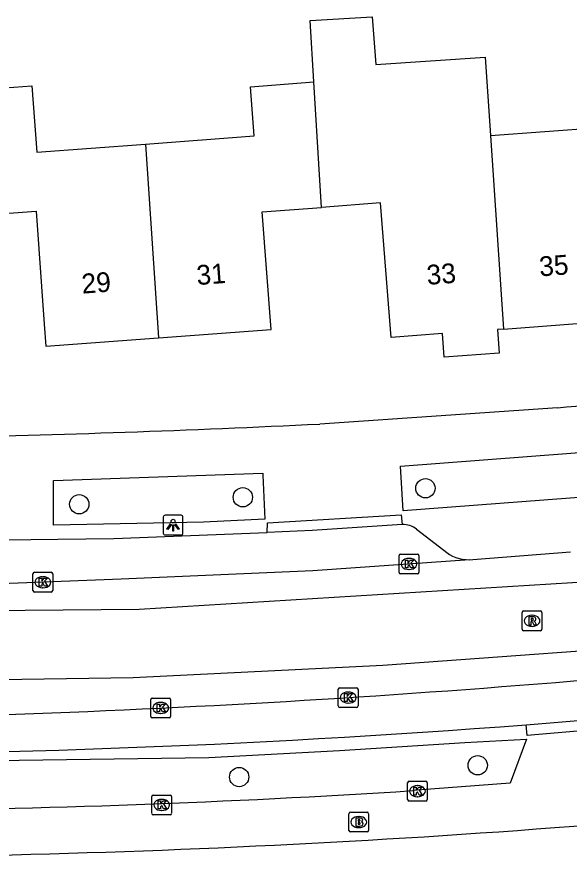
# Model space of a CAD drawing. Extents: x 163427 to 164190, y 380331 to 381641.
# Drawn here: x 163730.15 to 163758.15, y 380906.18 to 380948.73 of the extents above; entities that cross this region are included whole.
import ezdxf

# ---------------------------------------------------------------- set-up
doc = ezdxf.new("R2010")
doc.units = 0
for name, color, linetype in [('IMGEO_Boom', 7, 'Continuous'), ('IMGEO_Brandkraan', 7, 'Continuous'), ('IMGEO_Fietspad_gesloten', 7, 'Continuous'), ('IMGEO_Kolk', 7, 'Continuous'), ('IMGEO_Lichtpunt', 7, 'Continuous'), ('IMGEO_Pand', 7, 'Continuous'), ('IMGEO_Pand_nummerreeks', 7, 'Continuous'), ('IMGEO_Rijbaan_lokaal_gesloten', 7, 'Continuous'), ('IMGEO_Rioolput', 7, 'Continuous'), ('IMGEO_Voetpad_open', 7, 'Continuous')]:
    doc.layers.add(name, color=color, linetype=linetype)

msp = doc.modelspace()

# ---------------------------------------------------------------- linework, layer by layer
at = {"layer": 'IMGEO_Boom'}
for centre in [(163750.86, 380924.862), (163741.603, 380924.403), (163733.311, 380924.051), (163753.51, 380910.833), (163741.418, 380910.239)]:
    msp.add_circle(centre, 0.489, dxfattribs=at)
at = {"layer": 'IMGEO_Brandkraan'}
for p, q in [((163746.98, 380907.531), (163746.98, 380908.383)), ((163747.055, 380908.457), (163747.907, 380908.457)), ((163747.468, 380908.237), (163747.493, 380908.237)), ((163747.981, 380908.383), (163747.981, 380907.531)), ((163747.907, 380907.457), (163747.055, 380907.457)), ((163747.491, 380907.677), (163747.466, 380907.677))]:
    msp.add_line(p, q, dxfattribs=at)
for points in [[(163746.98, 380907.531), (163746.98, 380908.383)], [(163747.055, 380908.457), (163747.907, 380908.457)], [(163747.328, 380908.157), (163747.328, 380907.757), (163747.541, 380907.757)], [(163747.559, 380908.157), (163747.328, 380908.157)], [(163747.981, 380908.383), (163747.981, 380907.531)], [(163747.507, 380908.076), (163747.453, 380908.076), (163747.453, 380908)], [(163747.453, 380908), (163747.506, 380908)], [(163747.515, 380907.924), (163747.453, 380907.924), (163747.453, 380907.843)], [(163747.453, 380907.843), (163747.515, 380907.843)], [(163747.907, 380907.457), (163747.055, 380907.457)]]:
    msp.add_lwpolyline(points, dxfattribs=at)
for centre, radius, start, end in [((163747.057, 380908.381), 0.0765, 91.552, 178.448), ((163747.057, 380908.381), 0.0765, 91.552, 178.448), ((163747.563, 380908.012), 0.145, 59.4692, 91.5367), ((163747.588, 380908.059), 0.0922, 285.5137, 58.1501), ((163747.905, 380908.381), 0.0765, 1.552, 88.448), ((163747.905, 380908.381), 0.0765, 1.552, 88.448), ((163747.508, 380908.038), 0.0379, 267.8285, 90.9355), ((163747.516, 380907.883), 0.0404, 269.8759, 90.5077), ((163747.547, 380908.008), 0.251, 268.6676, 293.5347), ((163747.593, 380907.867), 0.105, 301.3115, 78.989), ((163747.057, 380907.533), 0.0765, 181.552, 268.448), ((163747.057, 380907.533), 0.0765, 181.552, 268.448), ((163747.905, 380907.533), 0.0765, 271.552, 358.448), ((163747.905, 380907.533), 0.0765, 271.552, 358.448)]:
    msp.add_arc(centre, radius, start, end, dxfattribs=at)
for centre, major_axis, ratio, start_param, end_param in [((163747.467, 380907.957), (-0.387, 0.002), 0.722429, 4.712389, 7.853982), ((163747.492, 380907.957), (-0.39, 0.002), 0.717154, 1.570796, 4.712389)]:
    msp.add_ellipse(centre, major_axis=major_axis, ratio=ratio, start_param=start_param, end_param=end_param, dxfattribs=at)
at = {"layer": 'IMGEO_Fietspad_gesloten'}
msp.add_arc((163708.45, 381513.774), 600.744, 270.49653, 276.074916, dxfattribs=at)
at = {"layer": 'IMGEO_Kolk'}
for p, q in [((163749.527, 380920.601), (163749.527, 380921.453)), ((163749.602, 380921.527), (163750.454, 380921.527)), ((163750.528, 380921.453), (163750.528, 380920.601)), ((163750.015, 380921.307), (163750.04, 380921.307)), ((163730.964, 380919.678), (163730.964, 380920.53)), ((163731.039, 380920.604), (163731.891, 380920.604)), ((163731.965, 380920.53), (163731.965, 380919.678)), ((163750.454, 380920.527), (163749.602, 380920.527)), ((163750.038, 380920.747), (163750.013, 380920.747)), ((163731.452, 380920.384), (163731.477, 380920.384)), ((163731.475, 380919.824), (163731.45, 380919.824)), ((163731.891, 380919.604), (163731.039, 380919.604)), ((163746.444, 380913.836), (163746.444, 380914.688)), ((163746.519, 380914.762), (163747.371, 380914.762)), ((163746.932, 380914.542), (163746.957, 380914.542)), ((163747.445, 380914.688), (163747.445, 380913.836)), ((163736.94, 380913.309), (163736.94, 380914.161)), ((163737.015, 380914.235), (163737.867, 380914.235)), ((163737.941, 380914.161), (163737.941, 380913.309)), ((163737.428, 380914.015), (163737.453, 380914.015)), ((163747.371, 380913.762), (163746.519, 380913.762)), ((163746.955, 380913.982), (163746.93, 380913.982)), ((163737.867, 380913.235), (163737.015, 380913.235)), ((163737.451, 380913.455), (163737.426, 380913.455)), ((163749.954, 380909.097), (163749.954, 380909.949)), ((163750.029, 380910.023), (163750.881, 380910.023)), ((163750.955, 380909.949), (163750.955, 380909.097)), ((163750.442, 380909.803), (163750.467, 380909.803)), ((163736.99, 380908.4), (163736.99, 380909.252)), ((163737.065, 380909.326), (163737.917, 380909.326)), ((163737.478, 380909.106), (163737.503, 380909.106)), ((163737.991, 380909.252), (163737.991, 380908.4)), ((163750.881, 380909.023), (163750.029, 380909.023)), ((163750.465, 380909.243), (163750.44, 380909.243)), ((163737.501, 380908.546), (163737.476, 380908.546)), ((163737.917, 380908.326), (163737.065, 380908.326))]:
    msp.add_line(p, q, dxfattribs=at)
for points in [[(163749.527, 380920.601), (163749.527, 380921.453)], [(163749.602, 380921.527), (163750.454, 380921.527)], [(163750.528, 380921.453), (163750.528, 380920.601)], [(163749.848, 380921.227), (163749.971, 380921.227), (163749.971, 380921.076), (163750.101, 380921.227), (163750.265, 380921.227), (163750.119, 380921.076), (163750.272, 380920.827), (163750.12, 380920.827), (163750.035, 380920.991), (163749.971, 380920.924), (163749.971, 380920.827), (163749.848, 380920.827), (163749.848, 380921.227)], [(163730.964, 380919.678), (163730.964, 380920.53)], [(163731.039, 380920.604), (163731.891, 380920.604)], [(163731.965, 380920.53), (163731.965, 380919.678)], [(163750.454, 380920.527), (163749.602, 380920.527)], [(163731.285, 380920.304), (163731.408, 380920.304), (163731.408, 380920.153), (163731.538, 380920.304), (163731.702, 380920.304), (163731.556, 380920.153), (163731.709, 380919.904), (163731.557, 380919.904), (163731.472, 380920.068), (163731.408, 380920.001), (163731.408, 380919.904), (163731.285, 380919.904), (163731.285, 380920.304)], [(163731.891, 380919.604), (163731.039, 380919.604)], [(163746.444, 380913.836), (163746.444, 380914.688)], [(163746.519, 380914.762), (163747.371, 380914.762)], [(163747.445, 380914.688), (163747.445, 380913.836)], [(163736.94, 380913.309), (163736.94, 380914.161)], [(163737.015, 380914.235), (163737.867, 380914.235)], [(163737.941, 380914.161), (163737.941, 380913.309)], [(163746.765, 380914.462), (163746.888, 380914.462), (163746.888, 380914.311), (163747.018, 380914.462), (163747.182, 380914.462), (163747.036, 380914.311), (163747.189, 380914.062), (163747.037, 380914.062), (163746.952, 380914.226), (163746.888, 380914.159), (163746.888, 380914.062), (163746.765, 380914.062), (163746.765, 380914.462)], [(163737.261, 380913.935), (163737.384, 380913.935), (163737.384, 380913.784), (163737.514, 380913.935), (163737.678, 380913.935), (163737.532, 380913.784), (163737.685, 380913.535), (163737.533, 380913.535), (163737.448, 380913.699), (163737.384, 380913.632), (163737.384, 380913.535), (163737.261, 380913.535), (163737.261, 380913.935)], [(163747.371, 380913.762), (163746.519, 380913.762)], [(163737.867, 380913.235), (163737.015, 380913.235)], [(163749.954, 380909.097), (163749.954, 380909.949)], [(163750.029, 380910.023), (163750.881, 380910.023)], [(163750.955, 380909.949), (163750.955, 380909.097)], [(163750.275, 380909.723), (163750.398, 380909.723), (163750.398, 380909.572), (163750.528, 380909.723), (163750.692, 380909.723), (163750.546, 380909.572), (163750.699, 380909.323), (163750.547, 380909.323), (163750.462, 380909.487), (163750.398, 380909.42), (163750.398, 380909.323), (163750.275, 380909.323), (163750.275, 380909.723)], [(163736.99, 380908.4), (163736.99, 380909.252)], [(163737.065, 380909.326), (163737.917, 380909.326)], [(163737.311, 380909.026), (163737.434, 380909.026), (163737.434, 380908.875), (163737.564, 380909.026), (163737.728, 380909.026), (163737.582, 380908.875), (163737.735, 380908.626), (163737.583, 380908.626), (163737.498, 380908.79), (163737.434, 380908.723), (163737.434, 380908.626), (163737.311, 380908.626), (163737.311, 380909.026)], [(163737.991, 380909.252), (163737.991, 380908.4)], [(163750.881, 380909.023), (163750.029, 380909.023)], [(163737.917, 380908.326), (163737.065, 380908.326)]]:
    msp.add_lwpolyline(points, dxfattribs=at)
for centre, start, end in [((163749.604, 380921.451), 91.552, 178.448), ((163749.604, 380921.451), 91.552, 178.448), ((163750.452, 380921.451), 1.552, 88.448), ((163750.452, 380921.451), 1.552, 88.448), ((163731.041, 380920.528), 91.552, 178.448), ((163731.041, 380920.528), 91.552, 178.448), ((163731.889, 380920.528), 1.552, 88.448), ((163731.889, 380920.528), 1.552, 88.448), ((163749.604, 380920.603), 181.552, 268.448), ((163749.604, 380920.603), 181.552, 268.448), ((163750.452, 380920.603), 271.552, 358.448), ((163750.452, 380920.603), 271.552, 358.448), ((163731.041, 380919.68), 181.552, 268.448), ((163731.041, 380919.68), 181.552, 268.448), ((163731.889, 380919.68), 271.552, 358.448), ((163731.889, 380919.68), 271.552, 358.448), ((163746.521, 380914.686), 91.552, 178.448), ((163746.521, 380914.686), 91.552, 178.448), ((163747.369, 380914.686), 1.552, 88.448), ((163747.369, 380914.686), 1.552, 88.448), ((163737.017, 380914.159), 91.552, 178.448), ((163737.017, 380914.159), 91.552, 178.448), ((163737.865, 380914.159), 1.552, 88.448), ((163737.865, 380914.159), 1.552, 88.448), ((163746.521, 380913.838), 181.552, 268.448), ((163746.521, 380913.838), 181.552, 268.448), ((163747.369, 380913.838), 271.552, 358.448), ((163747.369, 380913.838), 271.552, 358.448), ((163737.017, 380913.311), 181.552, 268.448), ((163737.017, 380913.311), 181.552, 268.448), ((163737.865, 380913.311), 271.552, 358.448), ((163737.865, 380913.311), 271.552, 358.448), ((163750.031, 380909.947), 91.552, 178.448), ((163750.031, 380909.947), 91.552, 178.448), ((163750.879, 380909.947), 1.552, 88.448), ((163750.879, 380909.947), 1.552, 88.448), ((163737.067, 380909.25), 91.552, 178.448), ((163737.067, 380909.25), 91.552, 178.448), ((163737.915, 380909.25), 1.552, 88.448), ((163737.915, 380909.25), 1.552, 88.448), ((163750.031, 380909.099), 181.552, 268.448), ((163750.031, 380909.099), 181.552, 268.448), ((163750.879, 380909.099), 271.552, 358.448), ((163750.879, 380909.099), 271.552, 358.448), ((163737.067, 380908.402), 181.552, 268.448), ((163737.067, 380908.402), 181.552, 268.448), ((163737.915, 380908.402), 271.552, 358.448), ((163737.915, 380908.402), 271.552, 358.448)]:
    msp.add_arc(centre, 0.0765, start, end, dxfattribs=at)
for centre, major_axis, ratio, start_param, end_param in [((163750.014, 380921.027), (-0.387, 0.002), 0.722429, 4.712389, 7.853982), ((163750.039, 380921.027), (-0.39, 0.002), 0.717154, 1.570796, 4.712389), ((163731.451, 380920.104), (-0.387, 0.002), 0.722429, 4.712389, 7.853982), ((163731.476, 380920.104), (-0.39, 0.002), 0.717154, 1.570796, 4.712389), ((163746.931, 380914.262), (-0.387, 0.002), 0.722429, 4.712389, 7.853982), ((163746.956, 380914.262), (-0.39, 0.002), 0.717154, 1.570796, 4.712389), ((163737.427, 380913.735), (-0.387, 0.002), 0.722429, 4.712389, 7.853982), ((163737.452, 380913.735), (-0.39, 0.002), 0.717154, 1.570796, 4.712389), ((163750.441, 380909.523), (-0.387, 0.002), 0.722429, 4.712389, 7.853982), ((163750.466, 380909.523), (-0.39, 0.002), 0.717154, 1.570796, 4.712389), ((163737.477, 380908.826), (-0.387, 0.002), 0.722429, 4.712389, 7.853982), ((163737.502, 380908.826), (-0.39, 0.002), 0.717154, 1.570796, 4.712389)]:
    msp.add_ellipse(centre, major_axis=major_axis, ratio=ratio, start_param=start_param, end_param=end_param, dxfattribs=at)
at = {"layer": 'IMGEO_Lichtpunt'}
for p, q in [((163738.474, 380923.492), (163737.666, 380923.492)), ((163738.474, 380923.492), (163737.666, 380923.492)), ((163737.572, 380923.397), (163737.572, 380922.59)), ((163737.572, 380923.397), (163737.572, 380922.59)), ((163738.568, 380922.59), (163738.568, 380923.397)), ((163738.568, 380922.59), (163738.568, 380923.397)), ((163737.666, 380922.496), (163738.474, 380922.496)), ((163737.666, 380922.496), (163738.474, 380922.496))]:
    msp.add_line(p, q, dxfattribs=at)
for points in [[(163737.946, 380923.061), (163737.985, 380923.033), (163737.797, 380922.771), (163737.759, 380922.798), (163737.946, 380923.061)], [(163738.048, 380923.013), (163738.095, 380923.013), (163738.095, 380922.691), (163738.048, 380922.691), (163738.048, 380923.013)], [(163738.158, 380923.033), (163738.196, 380923.06), (163738.383, 380922.798), (163738.344, 380922.77), (163738.158, 380923.033)]]:
    msp.add_lwpolyline(points, dxfattribs=at)
msp.add_circle((163738.071, 380923.195), 0.0994, dxfattribs=at)
for centre, start, end in [((163737.666, 380923.397), 90, 180), ((163737.666, 380923.397), 90, 180), ((163738.474, 380923.397), 0, 90), ((163738.474, 380923.397), 0, 90), ((163737.666, 380922.59), 180, 270), ((163737.666, 380922.59), 180, 270), ((163738.474, 380922.59), 270, 0), ((163738.474, 380922.59), 270, 360)]:
    msp.add_arc(centre, 0.0946, start, end, dxfattribs=at)
at = {"layer": 'IMGEO_Pand'}
for points in [[(163745.209, 380945.434), (163745.025, 380948.549), (163748.167, 380948.735), (163748.347, 380946.313), (163753.885, 380946.689), (163754.154, 380942.724)], [(163754.154, 380942.724), (163759.673, 380943.133), (163759.423, 380946.496), (163762.624, 380946.733)], [(163727.704, 380945.01), (163730.915, 380945.248), (163731.164, 380941.884), (163736.674, 380942.292)], [(163736.674, 380942.292), (163742.183, 380942.7), (163741.998, 380945.196), (163745.209, 380945.434)], [(163745.585, 380939.087), (163745.209, 380945.434)], [(163754.154, 380942.724), (163754.819, 380932.921)], [(163736.674, 380942.292), (163737.335, 380932.476)], [(163754.819, 380932.921), (163760.527, 380933.348), (163760.007, 380940.192), (163763.028, 380940.422)], [(163754.819, 380932.921), (163754.51, 380932.898), (163754.599, 380931.702), (163751.807, 380931.493), (163751.718, 380932.69), (163749.115, 380932.495), (163748.585, 380939.32), (163745.585, 380939.087)], [(163728.115, 380938.671), (163731.127, 380938.889), (163731.541, 380933.174), (163731.622, 380932.049), (163737.335, 380932.476)], [(163737.335, 380932.476), (163743.046, 380932.902), (163742.584, 380938.854), (163745.585, 380939.087)]]:
    msp.add_lwpolyline(points, dxfattribs=at)
at = {"layer": 'IMGEO_Rijbaan_lokaal_gesloten'}
for points in [[(163868.839, 380925.415), (163864.416, 380926.273), (163861.674, 380926.755), (163860.332, 380926.988), (163857.627, 380927.192), (163854.666, 380927.243), (163850.072, 380927.013), (163838.639, 380925.686), (163814.648, 380922.928), (163796.579, 380920.681), (163765.443, 380917.107), (163748.701, 380915.881), (163736.043, 380915.269), (163715.728, 380914.962), (163682.084, 380914.454)], [(163681.983, 380918.123), (163693.971, 380918.37), (163736.348, 380918.742), (163760.51, 380920.229), (163795.266, 380924.289), (163797.781, 380924.606), (163797.614, 380926.005)], [(163753.097, 380921.245), (163753.264, 380921.257), (163758.22, 380921.639)], [(163753.097, 380921.245), (163745.157, 380920.677), (163735.429, 380920.259), (163725.418, 380919.865), (163682.402, 380919.644)]]:
    msp.add_lwpolyline(points, dxfattribs=at)
at = {"layer": 'IMGEO_Rioolput'}
for p, q in [((163755.763, 380917.723), (163755.763, 380918.575)), ((163755.838, 380918.649), (163756.69, 380918.649)), ((163756.251, 380918.429), (163756.276, 380918.429)), ((163756.764, 380918.575), (163756.764, 380917.723)), ((163756.69, 380917.649), (163755.838, 380917.649)), ((163756.274, 380917.869), (163756.249, 380917.869))]:
    msp.add_line(p, q, dxfattribs=at)
for points in [[(163755.763, 380917.723), (163755.763, 380918.575)], [(163755.838, 380918.649), (163756.69, 380918.649)], [(163756.352, 380918.347), (163756.1, 380918.349), (163756.1, 380917.949)], [(163756.764, 380918.575), (163756.764, 380917.723)], [(163756.1, 380917.949), (163756.224, 380917.949), (163756.224, 380918.111), (163756.235, 380918.111)], [(163756.278, 380918.268), (163756.224, 380918.268), (163756.224, 380918.187)], [(163756.224, 380918.187), (163756.276, 380918.187)], [(163756.282, 380918.082), (163756.353, 380917.949), (163756.493, 380917.949), (163756.428, 380918.075)], [(163756.69, 380917.649), (163755.838, 380917.649)]]:
    msp.add_lwpolyline(points, dxfattribs=at)
for centre, radius, start, end in [((163755.84, 380918.573), 0.0765, 91.552, 178.448), ((163755.84, 380918.573), 0.0765, 91.552, 178.448), ((163756.351, 380918.237), 0.109, 350.3612, 89.416), ((163756.688, 380918.573), 0.0765, 1.552, 88.448), ((163756.688, 380918.573), 0.0765, 1.552, 88.448), ((163756.234, 380918.058), 0.0533, 26.0293, 88.6989), ((163756.26, 380918.376), 0.19, 274.7715, 282.9687), ((163756.284, 380918.172), 0.0964, 77.0061, 93.1865), ((163756.298, 380918.229), 0.0378, 276.6634, 79.6772), ((163756.349, 380918.237), 0.112, 277.5842, 350.9817), ((163756.333, 380918.022), 0.108, 29.5134, 73.7905), ((163755.84, 380917.725), 0.0765, 181.552, 268.448), ((163755.84, 380917.725), 0.0765, 181.552, 268.448), ((163756.688, 380917.725), 0.0765, 271.552, 358.448), ((163756.688, 380917.725), 0.0765, 271.552, 358.448)]:
    msp.add_arc(centre, radius, start, end, dxfattribs=at)
for centre, major_axis, ratio, start_param, end_param in [((163756.25, 380918.149), (-0.387, 0.002), 0.722429, 4.712389, 7.853982), ((163756.275, 380918.149), (-0.39, 0.002), 0.717154, 1.570796, 4.712389)]:
    msp.add_ellipse(centre, major_axis=major_axis, ratio=ratio, start_param=start_param, end_param=end_param, dxfattribs=at)
at = {"layer": 'IMGEO_Voetpad_open'}
for points in [[(163757.556, 380928.941), (163745.503, 380928.115)], [(163749.602, 380925.984), (163760.444, 380926.807), (163760.645, 380924.549), (163749.735, 380923.716), (163749.602, 380925.984)], [(163731.999, 380925.25), (163742.62, 380925.622), (163742.624, 380925.532), (163742.728, 380923.291), (163739.606, 380923.147), (163731.999, 380922.988), (163731.999, 380925.25)], [(163742.839, 380922.615), (163742.854, 380923.109), (163749.635, 380923.517), (163749.68, 380923.031)], [(163749.68, 380923.031), (163745.127, 380922.728), (163742.839, 380922.615)], [(163697.239, 380921.831), (163707.981, 380921.97), (163714.799, 380922.059), (163725.388, 380922.196), (163732.228, 380922.285), (163735.065, 380922.322), (163742.839, 380922.615)], [(163750.412, 380922.782), (163751.8, 380921.726)], [(163761.258, 380913.317), (163761.303, 380912.799), (163756.013, 380912.349), (163755.968, 380912.883)], [(163755.968, 380912.883), (163761.258, 380913.317)], [(163682.195, 380910.411), (163739.877, 380911.235), (163746.499, 380911.581), (163752.866, 380911.981), (163755.984, 380912.162), (163755.162, 380909.924), (163750.228, 380909.548)]]:
    msp.add_lwpolyline(points, dxfattribs=at)
for centre, radius, start, end in [((163724.768, 381324.956), 397.37, 274.73298, 276.87474), ((163713.545, 381571.458), 644.136, 271.088632, 272.843824), ((163749.692, 380921.865), 1.166, 51.8564, 90.5707), ((163753.047, 380923.098), 1.854, 227.7494, 271.5554), ((163716.103, 381431.457), 520.104, 269.74804, 274.39591), ((163716.512, 381450.296), 544.159, 270.7112, 277.113), ((163717.505, 381424.3), 515.791, 270.51777, 273.63742)]:
    msp.add_arc(centre, radius, start, end, dxfattribs=at)

# ---------------------------------------------------------------- texts
at = {"layer": 'IMGEO_Pand_nummerreeks'}
for s, rotation, p in [('35', 4.2747, (163756.662, 380935.587)), ('31', 4.2702, (163739.291, 380935.149)), ('33', 4.2747, (163750.956, 380935.16)), ('29', 4.2702, (163733.466, 380934.714))]:
    msp.add_text(s, height=1, rotation=rotation, dxfattribs=at).set_placement(p)

doc.saveas('drawing.dxf')
